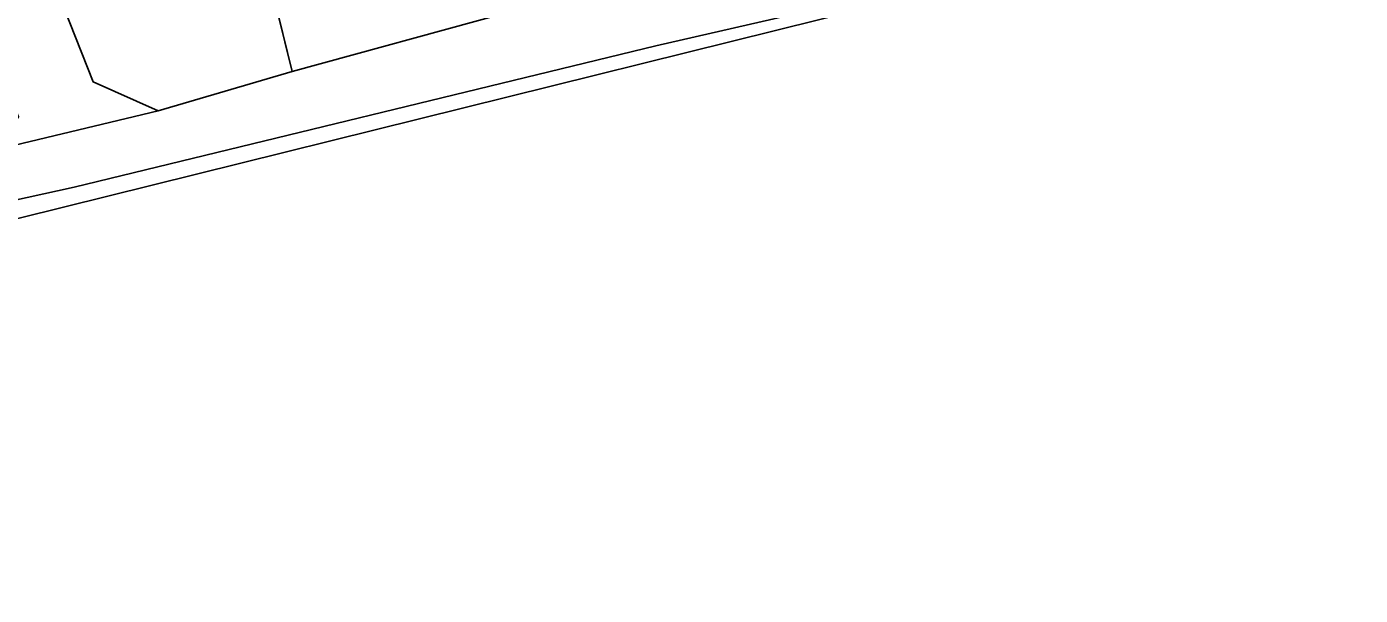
# Model space of a CAD drawing. Extents: x -754150 to -749824, y -1058608 to -1053956.
# Drawn here: x -752506.7 to -752391.7, y -1056467.5 to -1056418.5 of the extents above; entities that cross this region are included whole.
import ezdxf

# ---------------------------------------------------------------- set-up
doc = ezdxf.new("R2010")
doc.units = 0
doc.layers.add('Vrstva 1', color=7, linetype='Continuous')
doc.layers.add('Vrstva 51', color=7, linetype='Continuous')

msp = doc.modelspace()

# ---------------------------------------------------------------- linework, layer by layer
at = {"layer": 'Vrstva 1'}
for p, q in [((-752493.13, -1056384.68), (-752483.82, -1056422.31)), ((-752483.82, -1056422.31), (-752465.32, -1056417.27)), ((-752495.4, -1056425.73), (-752483.82, -1056422.31)), ((-752509.21, -1056429.02), (-752495.4, -1056425.73))]:
    msp.add_line(p, q, dxfattribs=at)
for points in [[(-752495.4, -1056425.73), (-752501.01, -1056423.21), (-752513.06, -1056392.77)], [(-752388.33, -1056405.41), (-752549.72, -1056445.48), (-752568.52, -1056451.02), (-752588.01, -1056455.81), (-752602.56, -1056459.32), (-752610.88, -1056463.04), (-752616.45, -1056466.07), (-752620.55, -1056467.54), (-752621.3, -1056466.76)], [(-752388.33, -1056405.41), (-752452.43, -1056420.12), (-752502.63, -1056432.3), (-752533.94, -1056439.18), (-752560.75, -1056445.96), (-752593.68, -1056453.67), (-752598.13, -1056454.95), (-752614.76, -1056462.89), (-752621.3, -1056466.76)]]:
    msp.add_lwpolyline(points, dxfattribs=at)
at = {"layer": 'Vrstva 51'}
for points in [[(-752501.01, -1056423.21), (-752513.06, -1056392.77), (-752525.71, -1056366.68), (-752526.67, -1056365.18), (-752534.17, -1056369.21), (-752534.41, -1056371.4), (-752530.5, -1056374), (-752520.06, -1056396.62), (-752515.17, -1056408.53), (-752507.44, -1056426.23), (-752509.21, -1056429.02), (-752495.4, -1056425.73)], [(-752493.13, -1056384.68), (-752483.82, -1056422.31), (-752465.32, -1056417.27), (-752466.39, -1056411.07), (-752460.31, -1056409.47), (-752467.87, -1056375.43), (-752474.12, -1056377.71)], [(-752483.82, -1056422.31), (-752493.13, -1056384.68), (-752513.06, -1056392.77), (-752501.01, -1056423.21), (-752495.4, -1056425.73)], [(-752502.63, -1056432.3), (-752533.94, -1056439.18), (-752560.75, -1056445.96), (-752593.68, -1056453.67), (-752598.13, -1056454.95), (-752614.76, -1056462.89), (-752621.3, -1056466.76), (-752620.55, -1056467.54), (-752616.45, -1056466.07), (-752610.88, -1056463.04), (-752602.56, -1056459.32), (-752588.01, -1056455.81), (-752568.52, -1056451.02), (-752549.72, -1056445.48), (-752388.33, -1056405.41), (-752452.43, -1056420.12)]]:
    msp.add_lwpolyline(points, close=True, dxfattribs=at)
for points in [[(-752386.11, -1056397.34), (-752409.28, -1056403.19), (-752434.05, -1056409.8), (-752455.54, -1056414.75), (-752459.29, -1056415.62), (-752465.32, -1056417.27), (-752483.82, -1056422.31), (-752495.4, -1056425.73), (-752509.21, -1056429.02), (-752553.29, -1056440.32), (-752570.42, -1056444.11), (-752574.83, -1056445.48), (-752575.62, -1056445.73), (-752602.45, -1056452.69), (-752623.43, -1056463.08), (-752621.3, -1056466.76), (-752614.76, -1056462.89), (-752598.13, -1056454.95), (-752593.68, -1056453.67), (-752560.75, -1056445.96), (-752533.94, -1056439.18), (-752502.63, -1056432.3), (-752452.43, -1056420.12), (-752388.33, -1056405.41)], [(-752388.33, -1056405.41), (-752549.72, -1056445.48)]]:
    msp.add_lwpolyline(points, dxfattribs=at)

doc.saveas('drawing.dxf')
